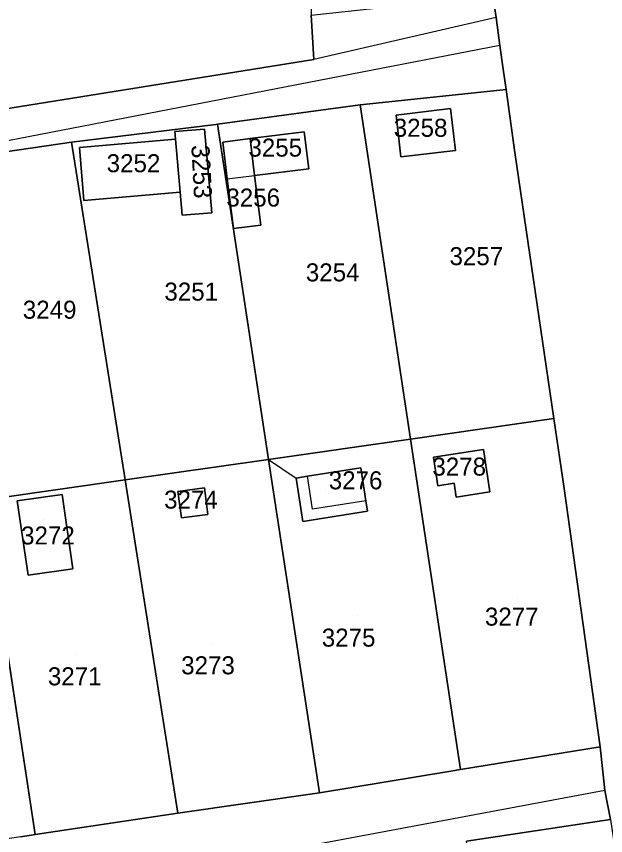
# Model space of a CAD drawing. Extents: x -262715 to -259381, y -1237238 to -1231182.
# Drawn here: x -260343.8 to -260278.5, y -1234385.8 to -1234294.9 of the extents above; entities that cross this region are included whole.
import ezdxf

# ---------------------------------------------------------------- set-up
doc = ezdxf.new("R2010")
doc.units = 0
for name, color, linetype in [('body_kn', 7, 'Continuous'), ('kladpar_druhypozemkov', 7, 'Continuous'), ('kladpar_hranice', 7, 'Continuous'), ('kladpar_parcelnecisla', 7, 'Continuous'), ('kladpar_plochy', 7, 'Continuous'), ('zappar_hrandruhpozemk', 7, 'Continuous')]:
    doc.layers.add(name, color=color, linetype=linetype)

msp = doc.modelspace()

# ---------------------------------------------------------------- linework, layer by layer
at = {"layer": 'body_kn'}
for p, q in [((-260290.63, -1234295.04), (-260290.63, -1234295.04)), ((-260290.63, -1234295.04), (-260290.63, -1234295.04)), ((-260290.2, -1234298.12), (-260290.2, -1234298.12)), ((-260290.2, -1234298.12), (-260290.2, -1234298.12)), ((-260310.83, -1234299.7), (-260310.83, -1234299.7)), ((-260289.83, -1234300.76), (-260289.83, -1234300.76)), ((-260290.2, -1234303.1), (-260290.2, -1234303.1)), ((-260289.51, -1234303.03), (-260289.51, -1234303.03)), ((-260289.51, -1234303.03), (-260289.51, -1234303.03)), ((-260305.71, -1234304.73), (-260305.71, -1234304.73)), ((-260305.71, -1234304.73), (-260305.71, -1234304.73)), ((-260295.67, -1234305.13), (-260295.67, -1234305.13)), ((-260295.67, -1234305.13), (-260295.67, -1234305.13)), ((-260301.72, -1234305.86), (-260301.72, -1234305.86)), ((-260322.95, -1234307.41), (-260322.95, -1234307.41)), ((-260322.95, -1234307.41), (-260322.95, -1234307.41)), ((-260321.69, -1234306.89), (-260321.69, -1234306.89)), ((-260321.5, -1234306.86), (-260321.5, -1234306.86)), ((-260321.5, -1234306.86), (-260321.5, -1234306.86)), ((-260326.24, -1234307.69), (-260326.24, -1234307.69)), ((-260311.9, -1234307.71), (-260311.9, -1234307.71)), ((-260311.9, -1234307.71), (-260311.9, -1234307.71)), ((-260337.68, -1234308.86), (-260337.68, -1234308.86)), ((-260337.68, -1234308.86), (-260337.68, -1234308.86)), ((-260326.16, -1234308.54), (-260326.16, -1234308.54)), ((-260326.16, -1234308.54), (-260326.16, -1234308.54)), ((-260320.93, -1234308.84), (-260320.93, -1234308.84)), ((-260317.9, -1234308.46), (-260317.9, -1234308.46)), ((-260317.9, -1234308.46), (-260317.9, -1234308.46)), ((-260336.82, -1234309.46), (-260336.82, -1234309.46)), ((-260295.11, -1234309.78), (-260295.11, -1234309.78)), ((-260288.53, -1234310.02), (-260288.53, -1234310.02)), ((-260301.17, -1234310.5), (-260301.17, -1234310.5)), ((-260311.39, -1234311.8), (-260311.39, -1234311.8)), ((-260317.39, -1234312.56), (-260317.39, -1234312.56)), ((-260320.42, -1234312.94), (-260320.42, -1234312.94)), ((-260320.42, -1234312.94), (-260320.42, -1234312.94)), ((-260325.66, -1234314.39), (-260325.66, -1234314.39)), ((-260336.32, -1234315.31), (-260336.32, -1234315.31)), ((-260325.44, -1234316.96), (-260325.44, -1234316.96)), ((-260322.15, -1234316.68), (-260322.15, -1234316.68)), ((-260316.7, -1234318.06), (-260316.7, -1234318.06)), ((-260319.72, -1234318.44), (-260319.72, -1234318.44)), ((-260284.21, -1234339.51), (-260284.21, -1234339.51)), ((-260284.21, -1234339.51), (-260284.21, -1234339.51)), ((-260300.11, -1234341.79), (-260300.11, -1234341.79)), ((-260300.11, -1234341.79), (-260300.11, -1234341.79)), ((-260292.03, -1234342.96), (-260292.03, -1234342.96)), ((-260292.03, -1234342.96), (-260292.03, -1234342.96)), ((-260315.84, -1234344.04), (-260315.84, -1234344.04)), ((-260315.84, -1234344.04), (-260315.84, -1234344.04)), ((-260297.58, -1234343.81), (-260297.58, -1234343.81)), ((-260305.63, -1234344.99), (-260305.63, -1234344.99)), ((-260305.63, -1234344.99), (-260305.63, -1234344.99)), ((-260331.76, -1234346.32), (-260331.76, -1234346.32)), ((-260331.76, -1234346.32), (-260331.76, -1234346.32)), ((-260312.78, -1234346.11), (-260312.78, -1234346.11)), ((-260312.78, -1234346.11), (-260312.78, -1234346.11)), ((-260311.54, -1234345.92), (-260311.54, -1234345.92)), ((-260311.54, -1234345.92), (-260311.54, -1234345.92)), ((-260322.96, -1234347.21), (-260322.96, -1234347.21)), ((-260322.96, -1234347.21), (-260322.96, -1234347.21)), ((-260297.1, -1234346.97), (-260297.1, -1234346.97)), ((-260295.29, -1234346.69), (-260295.29, -1234346.69)), ((-260283.08, -1234347.26), (-260283.08, -1234347.26)), ((-260338.74, -1234347.94), (-260338.74, -1234347.94)), ((-260338.74, -1234347.94), (-260338.74, -1234347.94)), ((-260325.9, -1234347.59), (-260325.9, -1234347.59)), ((-260295.06, -1234348.22), (-260295.06, -1234348.22)), ((-260291.31, -1234347.65), (-260291.31, -1234347.65)), ((-260343.7, -1234348.65), (-260343.7, -1234348.65)), ((-260305.06, -1234348.65), (-260305.06, -1234348.65)), ((-260322.58, -1234350.14), (-260322.58, -1234350.14)), ((-260310.97, -1234349.57), (-260310.97, -1234349.57)), ((-260304.88, -1234349.8), (-260304.88, -1234349.8)), ((-260325.51, -1234350.52), (-260325.51, -1234350.52)), ((-260312.03, -1234350.92), (-260312.03, -1234350.92)), ((-260337.55, -1234356.18), (-260337.55, -1234356.18)), ((-260342.5, -1234356.9), (-260342.5, -1234356.9)), ((-260279.09, -1234375.91), (-260279.09, -1234375.91)), ((-260279.09, -1234375.91), (-260279.09, -1234375.91)), ((-260295.63, -1234378.61), (-260295.63, -1234378.61)), ((-260294.58, -1234378.44), (-260294.58, -1234378.44)), ((-260310.21, -1234381.02), (-260310.21, -1234381.02)), ((-260278.56, -1234380.76), (-260278.56, -1234380.76)), ((-260278.56, -1234380.76), (-260278.56, -1234380.76)), ((-260325.91, -1234383.29), (-260325.91, -1234383.29)), ((-260341.72, -1234385.65), (-260341.72, -1234385.65))]:
    msp.add_line(p, q, dxfattribs=at)
at = {"layer": 'kladpar_druhypozemkov'}
for p, q in [((-260298.62, -1234306.52), (-260298.62, -1234306.52)), ((-260324.38, -1234308.74), (-260324.38, -1234308.74)), ((-260314.47, -1234308.86), (-260314.47, -1234308.86)), ((-260331.35, -1234310.21), (-260331.35, -1234310.21)), ((-260318.63, -1234314.14), (-260318.63, -1234314.14)), ((-260292.83, -1234320.93), (-260292.83, -1234320.93)), ((-260308.45, -1234322.73), (-260308.45, -1234322.73)), ((-260324.97, -1234324.63), (-260324.97, -1234324.63)), ((-260340.59, -1234326.74), (-260340.59, -1234326.74)), ((-260294.63, -1234344.32), (-260294.63, -1234344.32)), ((-260309.58, -1234347.37), (-260309.58, -1234347.37)), ((-260324.31, -1234348.07), (-260324.31, -1234348.07)), ((-260340.77, -1234350.69), (-260340.77, -1234350.69)), ((-260288.29, -1234359.52), (-260288.29, -1234359.52)), ((-260306.03, -1234361.36), (-260306.03, -1234361.36)), ((-260322.06, -1234364.42), (-260322.06, -1234364.42)), ((-260337.1, -1234365.65), (-260337.1, -1234365.65))]:
    msp.add_line(p, q, dxfattribs=at)
at = {"layer": 'kladpar_hranice'}
for p, q in [((-260321.5, -1234306.86), (-260305.71, -1234304.73)), ((-260300.11, -1234341.79), (-260284.21, -1234339.51)), ((-260315.84, -1234344.04), (-260300.11, -1234341.79)), ((-260331.76, -1234346.32), (-260315.84, -1234344.04)), ((-260311.54, -1234345.92), (-260305.63, -1234344.99)), ((-260305.63, -1234344.99), (-260305.06, -1234348.65)), ((-260347.37, -1234348.55), (-260331.76, -1234346.32)), ((-260311.54, -1234345.92), (-260312.78, -1234346.11))]:
    msp.add_line(p, q, dxfattribs=at)
for points in [[(-260300.81, -1234187.14), (-260290.5, -1234243.96), (-260296.21, -1234251.33), (-260296.8, -1234251.21), (-260305.32, -1234249.5), (-260310.93, -1234270.95), (-260311.12, -1234294.77), (-260310.83, -1234299.7), (-260382.57, -1234311.17), (-260415.82, -1234313.13), (-260435.81, -1234316.07), (-260441.95, -1234318.36), (-260441.49, -1234322.2), (-260436.6, -1234360.89), (-260432.1, -1234399.27), (-260430.71, -1234407.19), (-260425.95, -1234444.55), (-260421.27, -1234481.83)], [(-260277.93, -1234383.98), (-260278.56, -1234380.76), (-260279.09, -1234375.91), (-260283.08, -1234347.26), (-260284.21, -1234339.51), (-260288.53, -1234310.02), (-260289.51, -1234303.03), (-260289.83, -1234300.76), (-260290.2, -1234298.12), (-260290.63, -1234295.04), (-260290.98, -1234292.57), (-260290.13, -1234292.48), (-260293.14, -1234272.18), (-260296.21, -1234251.33), (-260290.5, -1234243.96), (-260300.81, -1234187.14)], [(-260290.98, -1234292.57), (-260290.63, -1234295.04), (-260290.2, -1234298.12), (-260289.83, -1234300.76), (-260289.51, -1234303.03), (-260290.2, -1234303.1), (-260305.71, -1234304.73), (-260321.5, -1234306.86), (-260321.69, -1234306.89), (-260337.68, -1234308.86), (-260352.62, -1234311.02), (-260353.07, -1234311.09), (-260368.95, -1234313.4), (-260384.84, -1234315.48)], [(-260382.57, -1234311.17), (-260310.83, -1234299.7), (-260311.12, -1234294.77), (-260290.98, -1234292.57)], [(-260289.51, -1234303.03), (-260288.53, -1234310.02), (-260284.21, -1234339.51), (-260300.11, -1234341.79), (-260305.71, -1234304.73)], [(-260305.71, -1234304.73), (-260290.2, -1234303.1), (-260289.51, -1234303.03)], [(-260305.71, -1234304.73), (-260300.11, -1234341.79), (-260315.84, -1234344.04), (-260321.5, -1234306.86)], [(-260301.72, -1234305.86), (-260301.17, -1234310.5), (-260295.11, -1234309.78), (-260295.67, -1234305.13), (-260301.72, -1234305.86)], [(-260295.67, -1234305.13), (-260295.11, -1234309.78), (-260301.17, -1234310.5), (-260301.72, -1234305.86), (-260295.67, -1234305.13)], [(-260321.5, -1234306.86), (-260315.84, -1234344.04), (-260331.76, -1234346.32), (-260337.68, -1234308.86)], [(-260337.68, -1234308.86), (-260321.69, -1234306.89), (-260321.5, -1234306.86)], [(-260336.82, -1234309.46), (-260336.32, -1234315.31), (-260325.66, -1234314.39), (-260325.44, -1234316.96), (-260322.15, -1234316.68), (-260322.95, -1234307.41), (-260326.24, -1234307.69), (-260326.16, -1234308.54), (-260336.82, -1234309.46)], [(-260322.95, -1234307.41), (-260322.15, -1234316.68), (-260325.44, -1234316.96), (-260325.66, -1234314.39), (-260326.16, -1234308.54), (-260326.24, -1234307.69), (-260322.95, -1234307.41)], [(-260320.93, -1234308.84), (-260320.42, -1234312.94), (-260319.72, -1234318.44), (-260316.7, -1234318.06), (-260317.39, -1234312.56), (-260311.39, -1234311.8), (-260311.9, -1234307.71), (-260317.9, -1234308.46), (-260320.93, -1234308.84)], [(-260311.9, -1234307.71), (-260311.39, -1234311.8), (-260317.39, -1234312.56), (-260317.9, -1234308.46), (-260311.9, -1234307.71)], [(-260337.68, -1234308.86), (-260331.76, -1234346.32), (-260347.37, -1234348.55), (-260353.07, -1234311.09)], [(-260353.07, -1234311.09), (-260352.62, -1234311.02), (-260337.68, -1234308.86)], [(-260326.16, -1234308.54), (-260325.66, -1234314.39), (-260336.32, -1234315.31), (-260336.82, -1234309.46), (-260326.16, -1234308.54)], [(-260317.9, -1234308.46), (-260317.39, -1234312.56), (-260316.7, -1234318.06), (-260319.72, -1234318.44), (-260320.42, -1234312.94), (-260320.93, -1234308.84), (-260317.9, -1234308.46)], [(-260284.21, -1234339.51), (-260283.08, -1234347.26), (-260279.09, -1234375.91), (-260294.58, -1234378.44), (-260300.11, -1234341.79)], [(-260300.11, -1234341.79), (-260294.58, -1234378.44), (-260295.63, -1234378.61), (-260310.21, -1234381.02), (-260315.84, -1234344.04), (-260312.78, -1234346.11)], [(-260297.58, -1234343.81), (-260297.1, -1234346.97), (-260295.29, -1234346.69), (-260295.06, -1234348.22), (-260291.31, -1234347.65), (-260292.03, -1234342.96), (-260297.58, -1234343.81)], [(-260292.03, -1234342.96), (-260291.31, -1234347.65), (-260295.06, -1234348.22), (-260295.29, -1234346.69), (-260297.1, -1234346.97), (-260297.58, -1234343.81), (-260292.03, -1234342.96)], [(-260315.84, -1234344.04), (-260310.21, -1234381.02), (-260325.91, -1234383.29), (-260331.76, -1234346.32)], [(-260305.06, -1234348.65), (-260305.63, -1234344.99), (-260311.54, -1234345.92)], [(-260331.76, -1234346.32), (-260325.91, -1234383.29), (-260341.72, -1234385.65), (-260347.37, -1234348.55)], [(-260305.06, -1234348.65), (-260304.88, -1234349.8), (-260312.03, -1234350.92), (-260312.78, -1234346.11), (-260311.54, -1234345.92)], [(-260312.78, -1234346.11), (-260312.03, -1234350.92), (-260304.88, -1234349.8), (-260305.06, -1234348.65)], [(-260325.9, -1234347.59), (-260325.51, -1234350.52), (-260322.58, -1234350.14), (-260322.96, -1234347.21), (-260325.9, -1234347.59)], [(-260322.96, -1234347.21), (-260322.58, -1234350.14), (-260325.51, -1234350.52), (-260325.9, -1234347.59), (-260322.96, -1234347.21)], [(-260343.7, -1234348.65), (-260342.5, -1234356.9), (-260337.55, -1234356.18), (-260338.74, -1234347.94), (-260343.7, -1234348.65)], [(-260338.74, -1234347.94), (-260337.55, -1234356.18), (-260342.5, -1234356.9), (-260343.7, -1234348.65), (-260338.74, -1234347.94)], [(-260347.37, -1234348.55), (-260341.72, -1234385.65), (-260343.29, -1234385.89), (-260357.62, -1234388), (-260363.27, -1234350.83)], [(-260343.29, -1234385.89), (-260341.72, -1234385.65), (-260325.91, -1234383.29), (-260310.21, -1234381.02), (-260295.63, -1234378.61), (-260294.58, -1234378.44), (-260279.09, -1234375.91)], [(-260279.09, -1234375.91), (-260278.56, -1234380.76), (-260277.93, -1234383.98), (-260293.92, -1234386.38)], [(-260275.61, -1234399.73), (-260272.45, -1234420.5), (-260288.36, -1234423.01), (-260293.92, -1234386.38), (-260277.93, -1234383.98), (-260275.61, -1234399.73)]]:
    msp.add_lwpolyline(points, dxfattribs=at)
at = {"layer": 'kladpar_plochy'}
for p, q in [((-260305.71, -1234304.73), (-260290.2, -1234303.1)), ((-260290.2, -1234303.1), (-260289.51, -1234303.03)), ((-260289.51, -1234303.03), (-260288.53, -1234310.02)), ((-260321.5, -1234306.86), (-260305.71, -1234304.73)), ((-260305.71, -1234304.73), (-260300.11, -1234341.79)), ((-260300.11, -1234341.79), (-260305.71, -1234304.73)), ((-260295.67, -1234305.13), (-260301.72, -1234305.86)), ((-260295.11, -1234309.78), (-260295.67, -1234305.13)), ((-260301.72, -1234305.86), (-260301.17, -1234310.5)), ((-260337.68, -1234308.86), (-260321.69, -1234306.89)), ((-260322.95, -1234307.41), (-260326.24, -1234307.69)), ((-260322.15, -1234316.68), (-260322.95, -1234307.41)), ((-260321.69, -1234306.89), (-260321.5, -1234306.86)), ((-260321.5, -1234306.86), (-260315.84, -1234344.04)), ((-260315.84, -1234344.04), (-260321.5, -1234306.86)), ((-260326.24, -1234307.69), (-260326.16, -1234308.54)), ((-260311.9, -1234307.71), (-260317.9, -1234308.46)), ((-260311.39, -1234311.8), (-260311.9, -1234307.71)), ((-260352.62, -1234311.02), (-260337.68, -1234308.86)), ((-260337.68, -1234308.86), (-260331.76, -1234346.32)), ((-260331.76, -1234346.32), (-260337.68, -1234308.86)), ((-260326.16, -1234308.54), (-260336.82, -1234309.46)), ((-260317.9, -1234308.46), (-260320.93, -1234308.84)), ((-260320.93, -1234308.84), (-260320.42, -1234312.94)), ((-260336.82, -1234309.46), (-260336.32, -1234315.31)), ((-260301.17, -1234310.5), (-260295.11, -1234309.78)), ((-260288.53, -1234310.02), (-260284.21, -1234339.51)), ((-260317.39, -1234312.56), (-260311.39, -1234311.8)), ((-260316.7, -1234318.06), (-260317.39, -1234312.56)), ((-260320.42, -1234312.94), (-260319.72, -1234318.44)), ((-260336.32, -1234315.31), (-260325.66, -1234314.39)), ((-260325.66, -1234314.39), (-260325.44, -1234316.96)), ((-260325.44, -1234316.96), (-260322.15, -1234316.68)), ((-260319.72, -1234318.44), (-260316.7, -1234318.06)), ((-260300.11, -1234341.79), (-260284.21, -1234339.51)), ((-260284.21, -1234339.51), (-260300.11, -1234341.79)), ((-260284.21, -1234339.51), (-260283.08, -1234347.26)), ((-260315.84, -1234344.04), (-260300.11, -1234341.79)), ((-260300.11, -1234341.79), (-260315.84, -1234344.04)), ((-260294.58, -1234378.44), (-260300.11, -1234341.79)), ((-260300.11, -1234341.79), (-260294.58, -1234378.44)), ((-260292.03, -1234342.96), (-260297.58, -1234343.81)), ((-260291.31, -1234347.65), (-260292.03, -1234342.96)), ((-260331.76, -1234346.32), (-260315.84, -1234344.04)), ((-260315.84, -1234344.04), (-260331.76, -1234346.32)), ((-260310.21, -1234381.02), (-260315.84, -1234344.04)), ((-260315.84, -1234344.04), (-260310.21, -1234381.02)), ((-260297.58, -1234343.81), (-260297.1, -1234346.97)), ((-260305.63, -1234344.99), (-260311.54, -1234345.92)), ((-260305.06, -1234348.65), (-260305.63, -1234344.99)), ((-260347.37, -1234348.55), (-260331.76, -1234346.32)), ((-260331.76, -1234346.32), (-260347.37, -1234348.55)), ((-260325.91, -1234383.29), (-260331.76, -1234346.32)), ((-260331.76, -1234346.32), (-260325.91, -1234383.29)), ((-260311.54, -1234345.92), (-260312.78, -1234346.11)), ((-260312.78, -1234346.11), (-260312.03, -1234350.92)), ((-260322.96, -1234347.21), (-260325.9, -1234347.59)), ((-260322.58, -1234350.14), (-260322.96, -1234347.21)), ((-260297.1, -1234346.97), (-260295.29, -1234346.69)), ((-260295.29, -1234346.69), (-260295.06, -1234348.22)), ((-260283.08, -1234347.26), (-260279.09, -1234375.91)), ((-260338.74, -1234347.94), (-260343.7, -1234348.65)), ((-260337.55, -1234356.18), (-260338.74, -1234347.94)), ((-260325.9, -1234347.59), (-260325.51, -1234350.52)), ((-260295.06, -1234348.22), (-260291.31, -1234347.65)), ((-260341.72, -1234385.65), (-260347.37, -1234348.55)), ((-260347.37, -1234348.55), (-260341.72, -1234385.65)), ((-260343.7, -1234348.65), (-260342.5, -1234356.9)), ((-260304.88, -1234349.8), (-260305.06, -1234348.65)), ((-260325.51, -1234350.52), (-260322.58, -1234350.14)), ((-260312.03, -1234350.92), (-260304.88, -1234349.8)), ((-260342.5, -1234356.9), (-260337.55, -1234356.18)), ((-260279.09, -1234375.91), (-260294.58, -1234378.44)), ((-260295.63, -1234378.61), (-260310.21, -1234381.02)), ((-260294.58, -1234378.44), (-260295.63, -1234378.61)), ((-260310.21, -1234381.02), (-260325.91, -1234383.29)), ((-260325.91, -1234383.29), (-260341.72, -1234385.65)), ((-260293.92, -1234386.38), (-260277.93, -1234383.98)), ((-260341.72, -1234385.65), (-260343.29, -1234385.89))]:
    msp.add_line(p, q, dxfattribs=at)
for points in [[(-260300.81, -1234187.14), (-260290.5, -1234243.96), (-260296.21, -1234251.33), (-260296.8, -1234251.21), (-260305.32, -1234249.5), (-260310.93, -1234270.95), (-260311.12, -1234294.77), (-260310.83, -1234299.7), (-260382.57, -1234311.17), (-260415.82, -1234313.13), (-260435.81, -1234316.07), (-260441.95, -1234318.36), (-260441.49, -1234322.2), (-260436.6, -1234360.89), (-260432.1, -1234399.27), (-260430.71, -1234407.19), (-260425.95, -1234444.55), (-260421.27, -1234481.83)], [(-260277.93, -1234383.98), (-260278.56, -1234380.76), (-260279.09, -1234375.91), (-260283.08, -1234347.26), (-260284.21, -1234339.51), (-260288.53, -1234310.02), (-260289.51, -1234303.03), (-260289.83, -1234300.76), (-260290.2, -1234298.12), (-260290.63, -1234295.04), (-260290.98, -1234292.57), (-260290.13, -1234292.48), (-260293.14, -1234272.18), (-260296.21, -1234251.33), (-260290.5, -1234243.96), (-260300.81, -1234187.14)], [(-260382.57, -1234311.17), (-260310.83, -1234299.7), (-260311.12, -1234294.77), (-260290.98, -1234292.57), (-260290.63, -1234295.04), (-260290.2, -1234298.12), (-260289.83, -1234300.76), (-260289.51, -1234303.03), (-260290.2, -1234303.1), (-260305.71, -1234304.73), (-260321.5, -1234306.86), (-260321.69, -1234306.89), (-260337.68, -1234308.86), (-260352.62, -1234311.02), (-260353.07, -1234311.09), (-260368.95, -1234313.4), (-260384.84, -1234315.48)], [(-260343.29, -1234385.89), (-260341.72, -1234385.65), (-260325.91, -1234383.29), (-260310.21, -1234381.02), (-260295.63, -1234378.61), (-260294.58, -1234378.44), (-260279.09, -1234375.91), (-260278.56, -1234380.76), (-260277.93, -1234383.98), (-260293.92, -1234386.38)]]:
    msp.add_lwpolyline(points, dxfattribs=at)
for points in [[(-260295.67, -1234305.13), (-260295.11, -1234309.78), (-260301.17, -1234310.5), (-260301.72, -1234305.86)], [(-260322.95, -1234307.41), (-260322.15, -1234316.68), (-260325.44, -1234316.96), (-260325.66, -1234314.39), (-260326.16, -1234308.54), (-260326.24, -1234307.69)], [(-260311.9, -1234307.71), (-260311.39, -1234311.8), (-260317.39, -1234312.56), (-260317.9, -1234308.46)], [(-260326.16, -1234308.54), (-260325.66, -1234314.39), (-260336.32, -1234315.31), (-260336.82, -1234309.46)], [(-260317.9, -1234308.46), (-260317.39, -1234312.56), (-260316.7, -1234318.06), (-260319.72, -1234318.44), (-260320.42, -1234312.94), (-260320.93, -1234308.84)], [(-260292.03, -1234342.96), (-260291.31, -1234347.65), (-260295.06, -1234348.22), (-260295.29, -1234346.69), (-260297.1, -1234346.97), (-260297.58, -1234343.81)], [(-260305.63, -1234344.99), (-260305.06, -1234348.65), (-260304.88, -1234349.8), (-260312.03, -1234350.92), (-260312.78, -1234346.11), (-260311.54, -1234345.92)], [(-260322.96, -1234347.21), (-260322.58, -1234350.14), (-260325.51, -1234350.52), (-260325.9, -1234347.59)], [(-260338.74, -1234347.94), (-260337.55, -1234356.18), (-260342.5, -1234356.9), (-260343.7, -1234348.65)]]:
    msp.add_lwpolyline(points, close=True, dxfattribs=at)
at = {"layer": 'zappar_hrandruhpozemk'}
for p, q in [((-260290.63, -1234295.04), (-260310.83, -1234299.7)), ((-260290.2, -1234298.12), (-260368.95, -1234313.4)), ((-260320.42, -1234312.94), (-260317.39, -1234312.56)), ((-260310.97, -1234349.57), (-260311.54, -1234345.92)), ((-260305.06, -1234348.65), (-260310.97, -1234349.57)), ((-260278.56, -1234380.76), (-260372.94, -1234398.4))]:
    msp.add_line(p, q, dxfattribs=at)

# ---------------------------------------------------------------- texts
at = {"layer": 'kladpar_parcelnecisla'}
for s, p in [('3258', (-260301.968, -1234308.26)), ('3255', (-260318.079, -1234310.46)), ('3252', (-260333.791, -1234312.19)), ('3256', (-260320.524, -1234316)), ('3257', (-260295.787, -1234322.5)), ('3254', (-260311.714, -1234324.3)), ('3251', (-260327.395, -1234326.43)), ('3249', (-260343.089, -1234328.44)), ('3278', (-260297.685, -1234345.84)), ('3276', (-260309.172, -1234347.36)), ('3274', (-260327.422, -1234349.5)), ('3272', (-260343.278, -1234353.48)), ('3277', (-260291.864, -1234362.48)), ('3275', (-260309.947, -1234364.81)), ('3273', (-260325.534, -1234367.88)), ('3271', (-260340.312, -1234369.1))]:
    msp.add_text(s, height=2, dxfattribs=at).set_placement(p)
msp.add_text('3253', height=2, rotation=273, dxfattribs=at).set_placement((-260324.41, -1234309.201))

doc.saveas('drawing.dxf')
